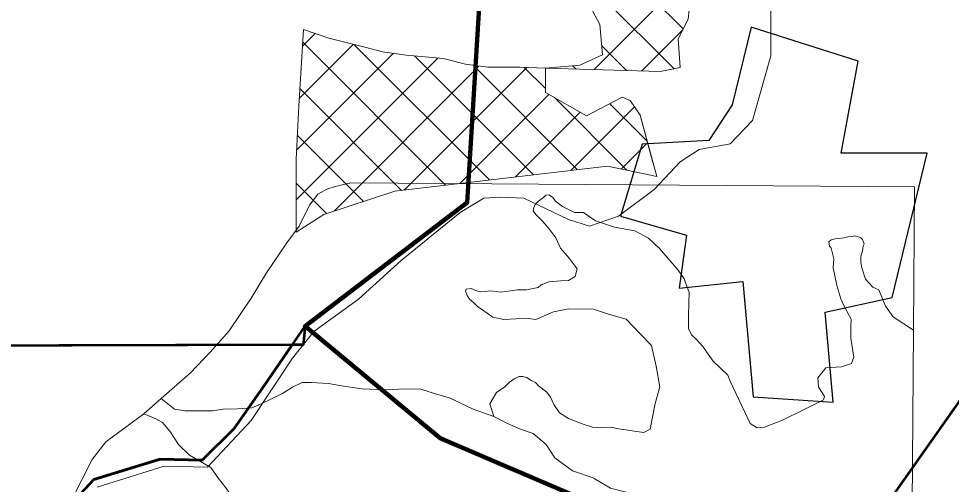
# Model space of a CAD drawing. Extents: x -1643653 to 4543381, y 1624270 to 13878484.
# Drawn here: x 756623 to 760887, y 8943002 to 8945131 of the extents above; entities that cross this region are included whole.
import ezdxf

# ---------------------------------------------------------------- set-up
doc = ezdxf.new("R2010")
doc.units = 0
doc.header["$LTSCALE"] = 200
for name, color, linetype, lineweight in [('1', 7, 'Continuous', 13), ('14', 7, 'Continuous', 13), ('17', 7, 'Continuous', 53), ('21', 7, 'Continuous', 25), ('26', 7, 'Continuous', 106), ('27', 7, 'Continuous', 53), ('28', 7, 'Continuous', 53), ('29', 7, 'Continuous', 13)]:
    doc.layers.add(name, color=color, linetype=linetype, lineweight=lineweight)

msp = doc.modelspace()

# ---------------------------------------------------------------- linework, layer by layer
at = {"layer": '1', "lineweight": 25}
msp.add_spline([(814781, 9009175.5), (814787.2, 9009173.4), (814796.9, 9009173.4), (814799.4, 9009172.4), (814805.1, 9009174.5), (814805.6, 9009176.5), (814811.7, 9009179.5), (814811.7, 9009179.5), (814801.5, 9009181), (814790.7, 9009181.5), (814784.1, 9009183.1), (814777.4, 9009185.1), (814778.4, 9009175.5)], degree=3, dxfattribs=at)
at = {"layer": '14'}
msp.add_lwpolyline([(756981.8, 8942989.4), (757287.8, 8943085.7), (757486.4, 8943080.2), (757685.9, 8943293.8), (757875.4, 8943578.7), (757972.7, 8943700.8), (758177, 8943848.1), (758371.2, 8944026.1), (758642, 8944244.6), (758749.2, 8944310.6), (758825.7, 8944315.6), (758932.7, 8944310.3), (759136.1, 8944213.1), (759232.8, 8944182.4), (759365.4, 8944228), (759528.8, 8944349.9), (759646.5, 8944477.1), (759733.3, 8944533), (759876, 8944558.2), (759978.3, 8944665), (760060.9, 8944960.3), (760062.2, 8945306.7)], dxfattribs=at)
at = {"layer": '17'}
for points in [[(759229.7, 8942921.8), (758550.1, 8943213.2), (757932.3, 8943725.4), (758673.7, 8944290.6), (758735.5, 8945297.2), (759962.3, 8946268.6), (760216.8, 8945977.6), (760428.7, 8945809.8), (760808.2, 8945659.7), (760905.3, 8945650.9)], [(761152.4, 8943708.2), (760499.3, 8942781)]]:
    msp.add_lwpolyline(points, dxfattribs=at)
at = {"layer": '21'}
msp.add_lwpolyline([(759971.8, 8945092.7), (759884.4, 8944737), (759777.9, 8944573.9), (759473.6, 8944557.9), (759374.4, 8944228.2), (759675.4, 8944141.8), (759642.3, 8943899.6), (759934.4, 8943928.7), (759980.7, 8943402.3), (760347, 8943377.8), (760309.6, 8943788.8), (760615.6, 8943855.9), (760776.1, 8944516.6), (760383.6, 8944516.3), (760460.4, 8944936.4)], close=True, dxfattribs=at)
at = {"layer": '26'}
msp.add_lwpolyline([(760499.3, 8942781), (760138.8, 8942630.4), (759944.6, 8942815.9), (759229.7, 8942921.8), (758550.1, 8943213.2), (757932.3, 8943725.4), (758673.7, 8944290.6), (758733.2, 8945259.8), (759620.3, 8946005.2)], dxfattribs=at)
at = {"layer": '27'}
for points in [[(758733.2, 8945259.8), (758673.7, 8944290.6), (757932.3, 8943725.4), (757924.1, 8943639.7), (757873.8, 8943639.6), (757758.2, 8943470.2)], [(756885.6, 8942937.1), (756967.2, 8943024.6), (757270.4, 8943117.9), (757462.8, 8943112.1), (757608.6, 8943257.9), (757758.2, 8943470.2), (757932.3, 8943725.4), (758550.1, 8943213.2), (759229.7, 8942921.8)], [(757758.2, 8943470.2), (757608.6, 8943257.9), (757462.8, 8943112.1), (757270.4, 8943117.9), (756967.2, 8943024.6)], [(756967.2, 8943024.6), (756885.6, 8942937.1), (756850.6, 8942837.9), (756670.1, 8942273.9), (756553.5, 8942017.2)]]:
    msp.add_lwpolyline(points, dxfattribs=at)
at = {"layer": '28'}
for points in [[(756885.6, 8942937.1), (756967.2, 8943024.6), (757270.4, 8943117.9), (757462.8, 8943112.1), (757608.6, 8943257.9), (757758.2, 8943470.2), (757873.8, 8943639.6), (744028.3, 8943600.4), (743700.5, 8944897.8)], [(756885.6, 8942937.1), (756967.2, 8943024.6), (757270.4, 8943117.9), (757462.8, 8943112.1), (757608.6, 8943257.9), (757758.2, 8943470.2), (757932.3, 8943725.4), (758550.1, 8943213.2), (759229.7, 8942921.8)]]:
    msp.add_lwpolyline(points, dxfattribs=at)
at = {"layer": '29'}
for p, q in [((759661.5, 8945083.7), (758555, 8946190.2)), ((759619, 8944901.6), (758406.6, 8946114)), ((759253.5, 8944898.7), (759665.2, 8945310.4)), ((759471.6, 8944892.2), (759659.7, 8945080.4)), ((757920.6, 8945005.5), (757978.8, 8945063.7)), ((757906, 8944766.4), (758153.4, 8945013.8)), ((758574.4, 8944370.1), (757921.7, 8945022.8)), ((758775, 8944394), (758155.8, 8945013.2)), ((759401.9, 8944894.3), (759289.1, 8945007)), ((757891.3, 8944302.7), (758539.4, 8944950.8)), ((757893.5, 8944529.3), (758336.9, 8944972.8)), ((758976, 8944417.6), (758432.3, 8944961.2)), ((758064.8, 8944251.7), (758727.3, 8944914.2)), ((758385, 8944347.4), (758945.6, 8944907.9)), ((759176.9, 8944441.2), (758700.2, 8944917.8)), ((759031.2, 8944811.3), (758934.2, 8944908.3)), ((759035.4, 8944905.1), (759035.9, 8944905.5)), ((759170.5, 8944901.1), (759156.4, 8944915.2)), ((758373.9, 8944346.1), (757908.8, 8944811.2)), ((758640.1, 8944378), (759046.9, 8944784.7)), ((759404.1, 8944438.4), (759072.6, 8944770)), ((759496.1, 8944570.9), (759325.1, 8944742)), ((758894.7, 8944408), (759189.5, 8944702.9)), ((759149, 8944437.9), (759438.5, 8944727.3)), ((758199.9, 8944295.7), (757897, 8944598.4)), ((759379.4, 8944443.7), (759498.4, 8944562.7)), ((758030.5, 8944240.5), (757891.3, 8944379.7)), ((760713.4, 8943706.4), (760699.5, 8941949.3))]:
    msp.add_line(p, q, dxfattribs=at)
at = {"layer": '29', "lineweight": 53}
for points in [[(758733.2, 8945259.8), (758673.7, 8944290.6), (757932.3, 8943725.4), (757924.1, 8943639.7), (748941.6, 8943614.3)], [(756885.6, 8942937.1), (756967.2, 8943024.6), (757270.4, 8943117.9), (757462.8, 8943112.1), (757608.6, 8943257.9), (757758.2, 8943470.2), (757932.3, 8943725.4), (758550.1, 8943213.2), (759229.7, 8942921.8)]]:
    msp.add_lwpolyline(points, dxfattribs=at)
at = {"layer": '29'}
for points in [[(759224.4, 8945206.4), (759280.6, 8945103.8), (759292.8, 8944964.9), (759187.9, 8944917.7), (759031.6, 8944905.2)], [(759693.6, 8945214.3), (759684.5, 8945128.1)], [(759684.5, 8945128.1), (759638.5, 8945039.3), (759647.8, 8944907.1), (759556.2, 8944889.8), (759031.6, 8944905.2)], [(757925.3, 8945081.8), (757904, 8944733.2), (757891.3, 8944488.2), (757891.3, 8944155.2), (758017.6, 8944236.3), (758343.4, 8944342.4), (758717.4, 8944387.2), (759315.5, 8944457.4), (759539.8, 8944409.3)], [(757925.3, 8945081.8), (758041.6, 8945042.5), (758132.5, 8945019.2), (758205.6, 8945000.4), (758286.7, 8944979.6), (758394.7, 8944964.8), (758481.7, 8944956.4), (758563.8, 8944948.4), (758666.5, 8944922.4), (758768.5, 8944908.6), (758913.6, 8944909), (759031.6, 8944905.2)], [(759031.6, 8944905.2), (759031.2, 8944793.7), (759218.5, 8944686.2), (759382.6, 8944772.1), (759418.2, 8944756.8), (759463.8, 8944690.4), (759539.8, 8944409.3)], [(759031.6, 8944903.2), (759031.2, 8944793.7), (759218.5, 8944686.2), (759382.6, 8944772.1), (759418.2, 8944756.8), (759463.8, 8944690.4), (759522.4, 8944473.7)], [(757274.4, 8943394.2), (757408.3, 8943511.4), (757499, 8943607.1), (757584.8, 8943703.5), (757685.6, 8943853.4), (757756.4, 8943969.1), (757848.6, 8944106.1), (757905, 8944182.4), (757952.2, 8944278.8), (757990.8, 8944328), (758031.6, 8944351.6), (758070.2, 8944364.4), (758142.3, 8944380.5)], [(757274.4, 8943394.2), (757408.3, 8943511.4), (757499, 8943607.1), (757584.8, 8943703.5), (757685.6, 8943853.4), (757756.4, 8943969.1), (757848.6, 8944106.1), (757905, 8944182.4), (757952.2, 8944278.8), (757990.8, 8944328), (758031.6, 8944351.6), (758070.2, 8944364.4), (758142.3, 8944380.5)], [(758142.3, 8944380.5), (760718.7, 8944362.2), (760713.4, 8943706.4)], [(758142.3, 8944380.5), (760718.7, 8944362.2), (760713.4, 8943706.4)], [(760713.4, 8943706.4), (760620.7, 8943767.2), (760586.2, 8943817.1), (760555.1, 8943891.5), (760528.4, 8943903.7), (760495.1, 8943940.4), (760478.2, 8943991.6), (760473.8, 8944016), (760473.8, 8944046), (760480.3, 8944068.7), (760483.7, 8944093.1), (760488.1, 8944100.9), (760484.8, 8944109.8), (760481.4, 8944120.9), (760472.5, 8944128.7), (760462.5, 8944133.1), (760444.8, 8944137.5), (760432.5, 8944135.3), (760413.6, 8944134.2), (760394.7, 8944128.7), (760375.8, 8944125.3), (760355.8, 8944124.2), (760336.9, 8944119.8), (760326.9, 8944110.9), (760329.1, 8944090.9), (760337, 8944081.7), (760349.2, 8944032.8), (760347, 8943991.7), (760363.6, 8943911.8), (760381.4, 8943850.7), (760393.7, 8943822.2), (760409.3, 8943793.3), (760429.3, 8943756.7), (760427.1, 8943724.4), (760427.1, 8943670.1), (760441.6, 8943583.2), (760430.5, 8943554.4), (760384.9, 8943538.8), (760312.6, 8943534.4), (760276, 8943488.9), (760279.3, 8943447.8), (760306.8, 8943403.2), (760302.4, 8943388.7), (760213.4, 8943344), (760114.5, 8943295.2), (760033.3, 8943263), (759998.9, 8943260.8), (759967.7, 8943279.6), (759875, 8943474.2), (759865, 8943501.9), (759798.3, 8943565.2), (759772.1, 8943602.3), (759750.5, 8943632.7), (759721.3, 8943664.5), (759699.1, 8943685.6), (759684.6, 8943714.4), (759685.7, 8943769.9), (759686.7, 8943832.8), (759687.8, 8943879.4), (759665.6, 8943941.6), (759637.8, 8943981.6), (759590.8, 8944036.4), (759553, 8944080.8), (759503, 8944127.4), (759440.7, 8944160.7), (759347.3, 8944178.5), (759260.6, 8944207.4), (759227.1, 8944230.2), (759204.9, 8944244.7), (759163.8, 8944244.7), (759109.3, 8944272.4), (759079.3, 8944294.6), (759063.7, 8944314.6), (759047, 8944325.7), (759033.7, 8944323.5), (759023.7, 8944315.7), (759000.3, 8944296.8), (758983.7, 8944281.3), (758978, 8944267.6), (758975.8, 8944252.1), (758986.9, 8944235.4), (759019.2, 8944204.3), (759047, 8944171), (759079.2, 8944128.8), (759100.3, 8944081.1), (759140.2, 8944036.3), (759176.9, 8943987.4), (759167, 8943952.9), (759136.9, 8943934.1), (759101.4, 8943931.8), (759046.9, 8943927.4), (759012.3, 8943914.7), (758997.8, 8943902.5), (758944, 8943891.5), (758902.9, 8943891.5), (758860.6, 8943884.8), (758823.9, 8943880.4), (758807.3, 8943883.7), (758776.1, 8943887), (758758.3, 8943883.7), (758736.1, 8943881.5)], [(760713.4, 8943706.4), (760620.7, 8943767.2), (760586.2, 8943817.1), (760555.1, 8943891.5), (760528.4, 8943903.7), (760495.1, 8943940.4), (760478.2, 8943991.6), (760473.8, 8944016), (760473.8, 8944046), (760480.3, 8944068.7), (760483.7, 8944093.1), (760488.1, 8944100.9), (760484.8, 8944109.8), (760481.4, 8944120.9), (760472.5, 8944128.7), (760462.5, 8944133.1), (760444.8, 8944137.5), (760432.5, 8944135.3), (760413.6, 8944134.2), (760394.7, 8944128.7), (760375.8, 8944125.3), (760355.8, 8944124.2), (760336.9, 8944119.8), (760326.9, 8944110.9), (760329.1, 8944090.9), (760337, 8944081.7), (760349.2, 8944032.8), (760347, 8943991.7), (760363.6, 8943911.8), (760381.4, 8943850.7), (760393.7, 8943822.2), (760409.3, 8943793.3), (760429.3, 8943756.7), (760427.1, 8943724.4), (760427.1, 8943670.1), (760441.6, 8943583.2), (760430.5, 8943554.4), (760384.9, 8943538.8), (760312.6, 8943534.4), (760276, 8943488.9), (760279.3, 8943447.8), (760306.8, 8943403.2), (760302.4, 8943388.7), (760213.4, 8943344), (760114.5, 8943295.2), (760033.3, 8943263), (759998.9, 8943260.8), (759967.7, 8943279.6), (759875, 8943474.2), (759865, 8943501.9), (759798.3, 8943565.2), (759772.1, 8943602.3), (759750.5, 8943632.7), (759721.3, 8943664.5), (759699.1, 8943685.6), (759684.6, 8943714.4), (759685.7, 8943769.9), (759686.7, 8943832.8), (759687.8, 8943879.4), (759665.6, 8943941.6), (759637.8, 8943981.6), (759590.8, 8944036.4), (759553, 8944080.8), (759503, 8944127.4), (759440.7, 8944160.7), (759347.3, 8944178.5), (759260.6, 8944207.4), (759227.1, 8944230.2), (759204.9, 8944244.7), (759163.8, 8944244.7), (759109.3, 8944272.4), (759079.3, 8944294.6), (759063.7, 8944314.6), (759047, 8944325.7), (759033.7, 8944323.5), (759023.7, 8944315.7), (759000.3, 8944296.8), (758983.7, 8944281.3), (758978, 8944267.6), (758975.8, 8944252.1), (758986.9, 8944235.4), (759019.2, 8944204.3), (759047, 8944171), (759079.2, 8944128.8), (759100.3, 8944081.1), (759140.2, 8944036.3), (759176.9, 8943987.4), (759167, 8943952.9), (759136.9, 8943934.1), (759101.4, 8943931.8), (759046.9, 8943927.4), (759012.3, 8943914.7), (758997.8, 8943902.5), (758944, 8943891.5), (758902.9, 8943891.5), (758860.6, 8943884.8), (758823.9, 8943880.4), (758807.3, 8943883.7), (758776.1, 8943887), (758758.3, 8943883.7), (758736.1, 8943881.5)], [(760713.4, 8943706.4), (760620.7, 8943767.2), (760586.2, 8943817.1), (760555.1, 8943891.5), (760528.4, 8943903.7), (760495.1, 8943940.4), (760478.2, 8943991.6), (760473.8, 8944016), (760473.8, 8944046), (760480.3, 8944068.7), (760483.7, 8944093.1), (760488.1, 8944100.9), (760484.8, 8944109.8), (760481.4, 8944120.9), (760472.5, 8944128.7), (760462.5, 8944133.1), (760444.8, 8944137.5), (760432.5, 8944135.3), (760413.6, 8944134.2), (760394.7, 8944128.7), (760375.8, 8944125.3), (760355.8, 8944124.2), (760336.9, 8944119.8), (760326.9, 8944110.9), (760329.1, 8944090.9), (760337, 8944081.7), (760349.2, 8944032.8), (760347, 8943991.7), (760363.6, 8943911.8), (760381.4, 8943850.7), (760393.7, 8943822.2), (760409.3, 8943793.3), (760429.3, 8943756.7), (760427.1, 8943724.4), (760427.1, 8943670.1), (760441.6, 8943583.2), (760430.5, 8943554.4), (760384.9, 8943538.8), (760312.6, 8943534.4), (760276, 8943488.9), (760279.3, 8943447.8), (760306.8, 8943403.2), (760302.4, 8943388.7), (760213.4, 8943344), (760114.5, 8943295.2), (760033.3, 8943263), (759998.9, 8943260.8), (759967.7, 8943279.6), (759875, 8943474.2), (759865, 8943501.9), (759798.3, 8943565.2), (759772.1, 8943602.3), (759750.5, 8943632.7), (759721.3, 8943664.5), (759699.1, 8943685.6), (759684.6, 8943714.4), (759685.7, 8943769.9), (759686.7, 8943832.8), (759687.8, 8943879.4), (759665.6, 8943941.6), (759637.8, 8943981.6), (759590.8, 8944036.4), (759553, 8944080.8), (759503, 8944127.4), (759440.7, 8944160.7), (759347.3, 8944178.5), (759260.6, 8944207.4), (759227.1, 8944230.2), (759204.9, 8944244.7), (759163.8, 8944244.7), (759109.3, 8944272.4), (759079.3, 8944294.6), (759063.7, 8944314.6), (759047, 8944325.7), (759033.7, 8944323.5), (759023.7, 8944315.7), (759000.3, 8944296.8), (758983.7, 8944281.3), (758978, 8944267.6), (758975.8, 8944252.1), (758986.9, 8944235.4), (759019.2, 8944204.3), (759047, 8944171), (759079.2, 8944128.8), (759100.3, 8944081.1), (759140.2, 8944036.3), (759176.9, 8943987.4), (759167, 8943952.9), (759136.9, 8943934.1), (759101.4, 8943931.8), (759046.9, 8943927.4), (759012.3, 8943914.7), (758997.8, 8943902.5), (758944, 8943891.5), (758902.9, 8943891.5), (758860.6, 8943884.8), (758823.9, 8943880.4), (758807.3, 8943883.7), (758776.1, 8943887), (758758.3, 8943883.7), (758736.1, 8943881.5)], [(758736.1, 8943881.5), (758716.1, 8943887), (758691.7, 8943898.1), (758669.4, 8943894.8), (758666.1, 8943884.8), (758673.9, 8943865.9), (758683.9, 8943848.2), (758702.8, 8943833.7), (758722.8, 8943813.8), (758738.3, 8943802.7), (758790.6, 8943766), (758839.1, 8943756.1), (758895.8, 8943759.4), (758953.6, 8943760.5), (758988.1, 8943756.1), (759068.1, 8943790.5), (759138.2, 8943803.8), (759251.6, 8943802.7), (759323.8, 8943778.3), (759400.5, 8943757.2), (759465.3, 8943689.2), (759516.4, 8943637), (759537.5, 8943543.1), (759554.2, 8943447.6), (759532.9, 8943371.7), (759510.6, 8943255.1), (759481.7, 8943239.6), (759365, 8943256.2), (759330.5, 8943262.9), (759289.4, 8943260.7), (759246, 8943262.9), (759199.3, 8943278.4), (759136, 8943302.8), (759096, 8943328.4), (759070.4, 8943367.2), (759054.8, 8943400.5), (759037.5, 8943422.9), (758999.7, 8943452.8), (758985.3, 8943467.3), (758966.4, 8943477.3), (758946.4, 8943490.6), (758926.4, 8943495), (758911.9, 8943495), (758889.7, 8943485), (758868.6, 8943470.6), (758845.2, 8943448.4), (758807.4, 8943421.8), (758777.4, 8943370.7), (758795.2, 8943313)], [(758736.1, 8943881.5), (758716.1, 8943887), (758691.7, 8943898.1), (758669.4, 8943894.8), (758666.1, 8943884.8), (758673.9, 8943865.9), (758683.9, 8943848.2), (758702.8, 8943833.7), (758722.8, 8943813.8), (758738.3, 8943802.7), (758790.6, 8943766), (758839.1, 8943756.1), (758895.8, 8943759.4), (758953.6, 8943760.5), (758988.1, 8943756.1), (759068.1, 8943790.5), (759138.2, 8943803.8), (759251.6, 8943802.7), (759323.8, 8943778.3), (759400.5, 8943757.2), (759465.3, 8943689.2), (759516.4, 8943637), (759537.5, 8943543.1), (759554.2, 8943447.6), (759532.9, 8943371.7), (759510.6, 8943255.1), (759481.7, 8943239.6), (759365, 8943256.2), (759330.5, 8943262.9), (759289.4, 8943260.7), (759246, 8943262.9), (759199.3, 8943278.4), (759136, 8943302.8), (759096, 8943328.4), (759070.4, 8943367.2), (759054.8, 8943400.5), (759037.5, 8943422.9), (758999.7, 8943452.8), (758985.3, 8943467.3), (758966.4, 8943477.3), (758946.4, 8943490.6), (758926.4, 8943495), (758911.9, 8943495), (758889.7, 8943485), (758868.6, 8943470.6), (758845.2, 8943448.4), (758807.4, 8943421.8), (758777.4, 8943370.7), (758795.2, 8943313)], [(758736.1, 8943881.5), (758716.1, 8943887), (758691.7, 8943898.1), (758669.4, 8943894.8), (758666.1, 8943884.8), (758673.9, 8943865.9), (758683.9, 8943848.2), (758702.8, 8943833.7), (758722.8, 8943813.8), (758738.3, 8943802.7), (758790.6, 8943766), (758839.1, 8943756.1), (758895.8, 8943759.4), (758953.6, 8943760.5), (758988.1, 8943756.1), (759068.1, 8943790.5), (759138.2, 8943803.8), (759251.6, 8943802.7), (759323.8, 8943778.3), (759400.5, 8943757.2), (759465.3, 8943689.2), (759516.4, 8943637), (759537.5, 8943543.1), (759554.2, 8943447.6), (759532.9, 8943371.7), (759510.6, 8943255.1), (759481.7, 8943239.6), (759365, 8943256.2), (759330.5, 8943262.9), (759289.4, 8943260.7), (759246, 8943262.9), (759199.3, 8943278.4), (759136, 8943302.8), (759096, 8943328.4), (759070.4, 8943367.2), (759054.8, 8943400.5), (759037.5, 8943422.9), (758999.7, 8943452.8), (758985.3, 8943467.3), (758966.4, 8943477.3), (758946.4, 8943490.6), (758926.4, 8943495), (758911.9, 8943495), (758889.7, 8943485), (758868.6, 8943470.6), (758845.2, 8943448.4), (758807.4, 8943421.8), (758777.4, 8943370.7), (758795.2, 8943313)], [(758795.2, 8943313), (758700.9, 8943345.2), (758592.2, 8943397.2), (758532.8, 8943414.1), (758461.4, 8943436.7), (758391.5, 8943439.5), (758300.5, 8943434.3), (758193.2, 8943438.7), (758108.9, 8943451.3), (758039.2, 8943463.6), (757959.8, 8943468.1), (757918.6, 8943467.6), (757874.5, 8943446.8), (757829.9, 8943418), (757731.2, 8943369.5), (757688.9, 8943351.7), (757623.3, 8943347.2), (757558.7, 8943345.1), (757510.6, 8943337.8), (757415.6, 8943338.5), (757383.4, 8943338.6), (757336.1, 8943346.2), (757274.4, 8943394.2)], [(757274.4, 8943394.2), (757336.1, 8943346.2), (757383.4, 8943338.6), (757415.6, 8943338.5), (757510.6, 8943337.8), (757558.7, 8943345.1), (757623.3, 8943347.2), (757688.9, 8943351.7), (757731.2, 8943369.5), (757829.9, 8943418), (757874.5, 8943446.8), (757918.6, 8943467.6), (757959.8, 8943468.1), (758039.2, 8943463.6), (758108.9, 8943451.3), (758193.2, 8943438.7), (758300.5, 8943434.3), (758391.5, 8943439.5), (758461.4, 8943436.7), (758532.8, 8943414.1), (758592.2, 8943397.2), (758700.9, 8943345.2), (758795.2, 8943313)], [(756626.1, 8942464.8), (756868.4, 8942935.9), (756959.1, 8943115.2), (757021.3, 8943196.5), (757195.8, 8943324.9), (757274.4, 8943394.2)], [(756626.1, 8942464.8), (756868.4, 8942935.9), (756959.1, 8943115.2), (757021.3, 8943196.5), (757195.8, 8943324.9), (757274.4, 8943394.2)], [(757195.8, 8943324.9), (757195.8, 8943324.9), (757195.8, 8943324.9), (757249.5, 8943301.8), (757277.8, 8943286.7)], [(757278.8, 8943286.7), (757313.7, 8943245.6), (757353.2, 8943183.9), (757404.4, 8943135.3), (757501.9, 8943079.5), (757537.4, 8943028.3), (757570.2, 8942986.3), (757611, 8942927.2), (757647.8, 8942863.8), (757663.6, 8942795.5), (757667.6, 8942723.2), (757653.1, 8942625.4), (757559.7, 8942504.6), (757497.9, 8942371.9), (757458.9, 8942292.9), (757413.5, 8942218.6), (757362.4, 8942120.3), (757269.8, 8942073.2)], [(758795.2, 8943313), (758854.2, 8943282.1), (758913.3, 8943255.9), (758974.5, 8943234.5), (759034.4, 8943183.8), (759074.5, 8943122.7), (759155.6, 8943063.9), (759253.4, 8943030), (759254.2, 8943028.3), (759328.8, 8942984.1)], [(758795.2, 8943313), (758854.2, 8943282.1), (758913.3, 8943255.9), (758974.5, 8943234.5), (759034.4, 8943183.8), (759074.5, 8943122.7), (759155.6, 8943063.9), (759253.4, 8943030), (759254.2, 8943028.3), (759328.8, 8942984.1), (759375.9, 8942972), (759448.7, 8942954.7), (759544.6, 8942908.8), (759607.7, 8942873.4), (759680, 8942842.9), (759757.8, 8942804.5), (759827.9, 8942750.1), (759895.7, 8942711), (759959, 8942608.3)]]:
    msp.add_lwpolyline(points, dxfattribs=at)

doc.saveas('drawing.dxf')
